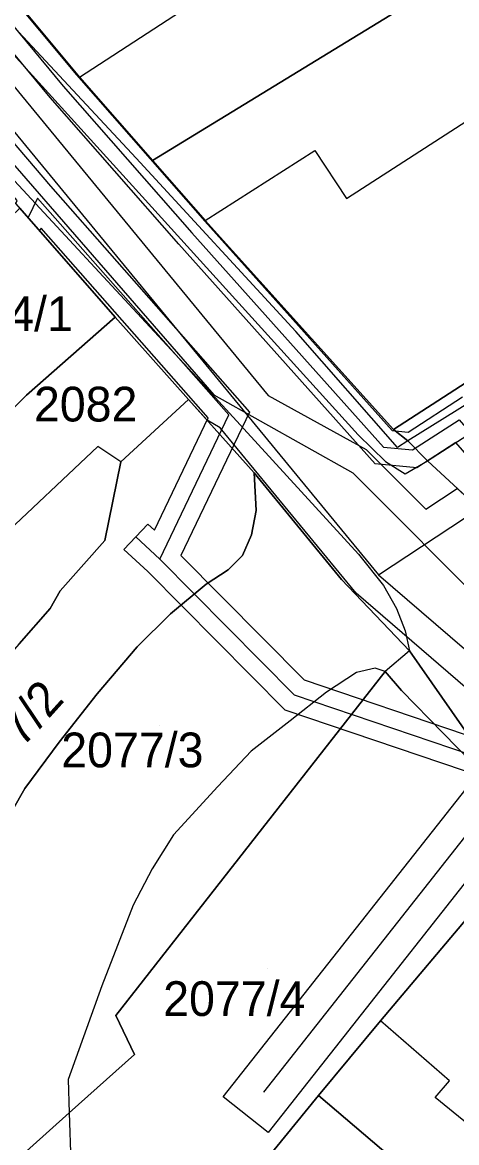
# Model space of a CAD drawing. Extents: x -263423 to -261326, y -1240067 to -1237864.
# Drawn here: x -262675.5 to -262650.5, y -1238951 to -1238886.6 of the extents above; entities that cross this region are included whole.
import ezdxf

# ---------------------------------------------------------------- set-up
doc = ezdxf.new("R2010")
doc.units = 0
for name, color, linetype in [('body_kn', 7, 'Continuous'), ('kladpar_druhypozemkov', 7, 'Continuous'), ('kladpar_hranice', 7, 'Continuous'), ('kladpar_parcelnecisla', 7, 'Continuous'), ('kladpar_plochy', 7, 'Continuous'), ('tarchy_linie', 7, 'Continuous'), ('zappar_hrandruhpozemk', 7, 'Continuous')]:
    doc.layers.add(name, color=color, linetype=linetype)

msp = doc.modelspace()

# ---------------------------------------------------------------- linework, layer by layer
at = {"layer": 'body_kn'}
for p, q in [((-262672.4, -1238889.6), (-262672.4, -1238889.6)), ((-262673.16, -1238890.25), (-262673.16, -1238890.25)), ((-262672.23, -1238889.73), (-262672.23, -1238889.73)), ((-262672.23, -1238889.73), (-262672.23, -1238889.73)), ((-262673.92, -1238890.9), (-262673.92, -1238890.9)), ((-262658.69, -1238893.95), (-262658.69, -1238893.95)), ((-262668.97, -1238894.39), (-262668.97, -1238894.39)), ((-262668.02, -1238894.52), (-262668.02, -1238894.52)), ((-262673.9, -1238896), (-262673.9, -1238896)), ((-262674.64, -1238896.68), (-262674.64, -1238896.68)), ((-262656.87, -1238896.7), (-262656.87, -1238896.7)), ((-262675.18, -1238897.8), (-262675.18, -1238897.8)), ((-262665.01, -1238898.02), (-262665.01, -1238898.02)), ((-262665, -1238897.98), (-262665, -1238897.98)), ((-262665, -1238897.98), (-262665, -1238897.98)), ((-262674.52, -1238898.55), (-262674.52, -1238898.55)), ((-262674.44, -1238898.41), (-262674.44, -1238898.41)), ((-262665.76, -1238898.68), (-262665.76, -1238898.68)), ((-262666.51, -1238899.34), (-262666.51, -1238899.34)), ((-262670.18, -1238903.54), (-262670.18, -1238903.54)), ((-262659.78, -1238904.37), (-262659.78, -1238904.37)), ((-262665.25, -1238907.26), (-262665.25, -1238907.26)), ((-262675.28, -1238908.02), (-262675.28, -1238908.02)), ((-262675.28, -1238908.02), (-262675.28, -1238908.02)), ((-262665.96, -1238908.27), (-262665.96, -1238908.27)), ((-262664.5, -1238908), (-262664.5, -1238908)), ((-262661.38, -1238908.05), (-262661.38, -1238908.05)), ((-262662.45, -1238909), (-262662.45, -1238909)), ((-262664.89, -1238909.46), (-262664.89, -1238909.46)), ((-262664.82, -1238909.33), (-262664.82, -1238909.33)), ((-262663.63, -1238909.16), (-262663.63, -1238909.16)), ((-262664.13, -1238909.9), (-262664.13, -1238909.9)), ((-262656.2, -1238910.31), (-262656.2, -1238910.31)), ((-262654.25, -1238910.05), (-262654.25, -1238910.05)), ((-262654.17, -1238910.01), (-262654.17, -1238910.01)), ((-262654.17, -1238910.01), (-262654.17, -1238910.01)), ((-262653.33, -1238910.15), (-262653.33, -1238910.15)), ((-262671.18, -1238910.97), (-262671.18, -1238910.97)), ((-262653.35, -1238910.65), (-262653.35, -1238910.65)), ((-262653.35, -1238910.65), (-262653.35, -1238910.65)), ((-262650.58, -1238910.75), (-262650.58, -1238910.75)), ((-262655.74, -1238911.15), (-262655.74, -1238911.15)), ((-262654.74, -1238911.01), (-262654.74, -1238911.01)), ((-262653.93, -1238911.03), (-262653.93, -1238911.03)), ((-262653.08, -1238911.18), (-262653.08, -1238911.18)), ((-262669.85, -1238911.87), (-262669.85, -1238911.87)), ((-262669.85, -1238911.87), (-262669.85, -1238911.87)), ((-262655.22, -1238911.97), (-262655.22, -1238911.97)), ((-262654.63, -1238911.85), (-262654.63, -1238911.85)), ((-262652.83, -1238912.21), (-262652.83, -1238912.21)), ((-262652.22, -1238911.8), (-262652.22, -1238911.8)), ((-262652.22, -1238911.8), (-262652.22, -1238911.8)), ((-262662.18, -1238912.5), (-262662.18, -1238912.5)), ((-262656.5, -1238912.5), (-262656.5, -1238912.5)), ((-262653.49, -1238912.56), (-262653.49, -1238912.56)), ((-262662.07, -1238914.66), (-262662.07, -1238914.66)), ((-262652.3, -1238914.58), (-262652.3, -1238914.58)), ((-262668.3, -1238915.44), (-262668.3, -1238915.44)), ((-262667.92, -1238915.8), (-262667.92, -1238915.8)), ((-262662.33, -1238916.06), (-262662.33, -1238916.06)), ((-262670.77, -1238916.38), (-262670.77, -1238916.38)), ((-262668.99, -1238916.18), (-262668.99, -1238916.18)), ((-262669.67, -1238916.91), (-262669.67, -1238916.91)), ((-262666.4, -1238917.26), (-262666.4, -1238917.26)), ((-262662.85, -1238917.26), (-262662.85, -1238917.26)), ((-262656.19, -1238917.18), (-262656.19, -1238917.18)), ((-262667.61, -1238917.47), (-262667.61, -1238917.47)), ((-262667.61, -1238917.47), (-262667.61, -1238917.47)), ((-262668.3, -1238918.18), (-262668.3, -1238918.18)), ((-262663.68, -1238918.08), (-262663.68, -1238918.08)), ((-262657.15, -1238918.64), (-262657.15, -1238918.64)), ((-262655.04, -1238918.37), (-262655.04, -1238918.37)), ((-262655.04, -1238918.37), (-262655.04, -1238918.37)), ((-262673.33, -1238919.29), (-262673.33, -1238919.29)), ((-262664.95, -1238918.9), (-262664.95, -1238918.9)), ((-262654.74, -1238918.97), (-262654.74, -1238918.97)), ((-262656.32, -1238919.42), (-262656.32, -1238919.42)), ((-262673.91, -1238920.3), (-262673.91, -1238920.3)), ((-262666.99, -1238920.61), (-262666.99, -1238920.61)), ((-262666.99, -1238920.61), (-262666.99, -1238920.61)), ((-262653.99, -1238920.31), (-262653.99, -1238920.31)), ((-262653.49, -1238921.59), (-262653.49, -1238921.59)), ((-262668.91, -1238922.5), (-262668.91, -1238922.5)), ((-262653.24, -1238922.73), (-262653.24, -1238922.73)), ((-262653.24, -1238922.73), (-262653.24, -1238922.73)), ((-262655.22, -1238923.74), (-262655.22, -1238923.74)), ((-262659.31, -1238924.4), (-262659.31, -1238924.4)), ((-262656.3, -1238923.99), (-262656.3, -1238923.99)), ((-262654.65, -1238923.93), (-262654.65, -1238923.93)), ((-262654.65, -1238923.93), (-262654.65, -1238923.93)), ((-262658.02, -1238925.12), (-262658.02, -1238925.12)), ((-262653.7, -1238925.02), (-262653.7, -1238925.02)), ((-262671.21, -1238925.22), (-262671.21, -1238925.22)), ((-262659.86, -1238925.28), (-262659.86, -1238925.28)), ((-262660.4, -1238926.15), (-262660.4, -1238926.15)), ((-262660.12, -1238926.76), (-262660.12, -1238926.76)), ((-262673.39, -1238928), (-262673.39, -1238928)), ((-262662.35, -1238928.52), (-262662.35, -1238928.52)), ((-262675.37, -1238930.66), (-262675.37, -1238930.66)), ((-262664.27, -1238930.55), (-262664.27, -1238930.55)), ((-262666.83, -1238933.33), (-262666.83, -1238933.33)), ((-262668.04, -1238935.29), (-262668.04, -1238935.29)), ((-262669.14, -1238937.38), (-262669.14, -1238937.38)), ((-262670.94, -1238942.01), (-262670.94, -1238942.01)), ((-262670.13, -1238943.73), (-262670.13, -1238943.73)), ((-262654.91, -1238944.03), (-262654.91, -1238944.03)), ((-262669.07, -1238945.97), (-262669.07, -1238945.97)), ((-262672.88, -1238947.4), (-262672.88, -1238947.4)), ((-262650.94, -1238947.49), (-262650.94, -1238947.49)), ((-262661.65, -1238948.13), (-262661.65, -1238948.13)), ((-262658.49, -1238948.33), (-262658.49, -1238948.33)), ((-262663.97, -1238948.4), (-262663.97, -1238948.4)), ((-262651.77, -1238948.44), (-262651.77, -1238948.44)), ((-262672.82, -1238949.33), (-262672.82, -1238949.33)), ((-262672.82, -1238949.33), (-262672.82, -1238949.33)), ((-262661.38, -1238950.45), (-262661.38, -1238950.45))]:
    msp.add_line(p, q, dxfattribs=at)
at = {"layer": 'kladpar_druhypozemkov'}
for p, q in [((-262671.1, -1238907.54), (-262671.1, -1238907.54)), ((-262667.6, -1238927.05), (-262667.6, -1238927.05)), ((-262661.41, -1238941), (-262661.41, -1238941))]:
    msp.add_line(p, q, dxfattribs=at)
at = {"layer": 'kladpar_hranice'}
for points in [[(-262725.81, -1238830.28), (-262713.73, -1238844.16), (-262699.62, -1238859.27), (-262697.11, -1238862.27), (-262686.91, -1238873.41), (-262684.58, -1238875.9), (-262683.36, -1238877.2), (-262676.64, -1238884.42), (-262675.32, -1238886.02), (-262672.23, -1238889.73), (-262668.02, -1238894.52), (-262665, -1238897.98), (-262654.17, -1238910.01)], [(-262618.84, -1238956.04), (-262626.21, -1238949.44), (-262635.86, -1238941.42), (-262641.98, -1238936.48), (-262641.79, -1238936.29), (-262646.52, -1238932.38), (-262653.24, -1238922.73), (-262657.15, -1238918.64), (-262662.18, -1238912.5), (-262665.96, -1238908.27), (-262670.18, -1238903.54), (-262675.65, -1238897.27), (-262686.55, -1238885.81), (-262694.54, -1238877.17), (-262700.27, -1238870.52), (-262707.14, -1238863.22), (-262719.67, -1238850.16)], [(-262662.08, -1238877.28), (-262655.91, -1238873.21), (-262650.42, -1238869.69), (-262650.32, -1238869.62), (-262648.62, -1238872.14), (-262647.54, -1238873.72), (-262643.88, -1238879.74), (-262646.42, -1238881.3), (-262652.31, -1238884.9), (-262668.02, -1238894.52), (-262672.23, -1238889.73), (-262675.32, -1238886.02), (-262662.08, -1238877.28)], [(-262646.42, -1238881.3), (-262643.88, -1238879.74), (-262641.31, -1238883.89), (-262640.05, -1238885.81), (-262633.28, -1238896.48), (-262654.17, -1238910.01), (-262665, -1238897.98), (-262668.02, -1238894.52), (-262652.31, -1238884.9), (-262646.42, -1238881.3)], [(-262644.72, -1238918.72), (-262652.22, -1238911.8), (-262653.35, -1238910.65), (-262654.17, -1238910.01), (-262633.28, -1238896.48)], [(-262675.65, -1238897.27), (-262670.18, -1238903.54), (-262675.28, -1238908.02), (-262678.73, -1238911.43), (-262680.87, -1238909.13), (-262682.95, -1238907.01), (-262687.23, -1238910.99), (-262685.21, -1238913.1), (-262682.94, -1238915.47), (-262686.52, -1238919.07), (-262695.53, -1238929.25), (-262700.32, -1238923.81), (-262693.99, -1238917.11), (-262686.44, -1238908.01), (-262684.65, -1238905.98), (-262684.21, -1238905.48), (-262675.65, -1238897.27)], [(-262675.28, -1238908.02), (-262670.18, -1238903.54), (-262665.96, -1238908.27), (-262669.85, -1238911.87), (-262670.77, -1238916.38), (-262673.33, -1238919.29), (-262673.91, -1238920.3), (-262675.7, -1238922.33), (-262679.27, -1238926.37), (-262686.52, -1238919.07), (-262682.94, -1238915.47), (-262678.73, -1238911.43), (-262675.28, -1238908.02)], [(-262675.7, -1238922.33), (-262673.91, -1238920.3), (-262673.33, -1238919.29), (-262670.77, -1238916.38), (-262669.85, -1238911.87), (-262665.96, -1238908.27), (-262662.18, -1238912.5), (-262662.07, -1238914.66), (-262662.33, -1238916.06), (-262662.85, -1238917.26), (-262663.68, -1238918.08), (-262664.95, -1238918.9), (-262666.99, -1238920.61), (-262668.91, -1238922.5), (-262671.21, -1238925.22), (-262673.39, -1238928), (-262675.37, -1238930.66), (-262677.36, -1238934.14)], [(-262654.17, -1238910.01), (-262653.35, -1238910.65), (-262652.22, -1238911.8), (-262644.72, -1238918.72), (-262639.74, -1238923.4), (-262635.01, -1238927.76), (-262629.59, -1238932.31), (-262623.28, -1238937.57), (-262609.03, -1238949.56), (-262607.13, -1238951.03), (-262599.19, -1238957.7)], [(-262666.99, -1238920.61), (-262664.95, -1238918.9), (-262663.68, -1238918.08), (-262662.85, -1238917.26), (-262662.33, -1238916.06), (-262662.07, -1238914.66), (-262662.18, -1238912.5), (-262657.15, -1238918.64), (-262653.24, -1238922.73), (-262646.52, -1238932.38), (-262653.7, -1238925.02), (-262654.65, -1238923.93), (-262670.13, -1238943.73), (-262669.07, -1238945.97), (-262672.82, -1238949.33), (-262678.49, -1238954.41)], [(-262677.36, -1238934.14), (-262675.37, -1238930.66), (-262673.39, -1238928), (-262671.21, -1238925.22), (-262668.91, -1238922.5), (-262666.99, -1238920.61)], [(-262678.49, -1238954.41), (-262672.82, -1238949.33), (-262669.07, -1238945.97), (-262670.13, -1238943.73), (-262654.65, -1238923.93), (-262653.7, -1238925.02), (-262646.52, -1238932.38)], [(-262646.52, -1238932.38), (-262650.04, -1238936.94), (-262649.41, -1238937.51), (-262654.91, -1238944.03), (-262658.49, -1238948.33), (-262667.57, -1238959.46)], [(-262641.79, -1238936.29), (-262641.98, -1238936.48), (-262635.86, -1238941.42), (-262643.35, -1238950.21), (-262648.78, -1238956.6), (-262658.49, -1238948.33), (-262654.91, -1238944.03), (-262649.41, -1238937.51), (-262650.04, -1238936.94), (-262646.52, -1238932.38), (-262641.79, -1238936.29)], [(-262667.57, -1238959.46), (-262658.49, -1238948.33), (-262648.78, -1238956.6), (-262641.53, -1238962.56), (-262655.11, -1238975.16), (-262667.57, -1238959.46)]]:
    msp.add_lwpolyline(points, dxfattribs=at)
at = {"layer": 'kladpar_plochy'}
for points in [[(-262725.81, -1238830.28), (-262713.73, -1238844.16), (-262699.62, -1238859.27), (-262697.11, -1238862.27), (-262686.91, -1238873.41), (-262684.58, -1238875.9), (-262683.36, -1238877.2), (-262676.64, -1238884.42), (-262675.32, -1238886.02), (-262672.23, -1238889.73), (-262668.02, -1238894.52), (-262665, -1238897.98), (-262654.17, -1238910.01), (-262653.35, -1238910.65), (-262652.22, -1238911.8), (-262644.72, -1238918.72), (-262639.74, -1238923.4), (-262635.01, -1238927.76), (-262629.59, -1238932.31), (-262623.28, -1238937.57), (-262609.03, -1238949.56), (-262607.13, -1238951.03), (-262599.19, -1238957.7)], [(-262618.84, -1238956.04), (-262626.21, -1238949.44), (-262635.86, -1238941.42), (-262641.98, -1238936.48), (-262641.79, -1238936.29), (-262646.52, -1238932.38), (-262653.24, -1238922.73), (-262657.15, -1238918.64), (-262662.18, -1238912.5), (-262665.96, -1238908.27), (-262670.18, -1238903.54), (-262675.65, -1238897.27), (-262686.55, -1238885.81), (-262694.54, -1238877.17), (-262700.27, -1238870.52), (-262707.14, -1238863.22), (-262719.67, -1238850.16)], [(-262644.72, -1238918.72), (-262652.22, -1238911.8), (-262653.35, -1238910.65), (-262654.17, -1238910.01), (-262633.28, -1238896.48)], [(-262675.7, -1238922.33), (-262673.91, -1238920.3), (-262673.33, -1238919.29), (-262670.77, -1238916.38), (-262669.85, -1238911.87), (-262665.96, -1238908.27), (-262662.18, -1238912.5), (-262662.07, -1238914.66), (-262662.33, -1238916.06), (-262662.85, -1238917.26), (-262663.68, -1238918.08), (-262664.95, -1238918.9), (-262666.99, -1238920.61), (-262668.91, -1238922.5), (-262671.21, -1238925.22), (-262673.39, -1238928), (-262675.37, -1238930.66), (-262677.36, -1238934.14)], [(-262677.36, -1238934.14), (-262675.37, -1238930.66), (-262673.39, -1238928), (-262671.21, -1238925.22), (-262668.91, -1238922.5), (-262666.99, -1238920.61), (-262664.95, -1238918.9), (-262663.68, -1238918.08), (-262662.85, -1238917.26), (-262662.33, -1238916.06), (-262662.07, -1238914.66), (-262662.18, -1238912.5), (-262657.15, -1238918.64), (-262653.24, -1238922.73), (-262646.52, -1238932.38), (-262653.7, -1238925.02), (-262654.65, -1238923.93), (-262670.13, -1238943.73), (-262669.07, -1238945.97), (-262672.82, -1238949.33), (-262678.49, -1238954.41)], [(-262678.49, -1238954.41), (-262672.82, -1238949.33), (-262669.07, -1238945.97), (-262670.13, -1238943.73), (-262654.65, -1238923.93), (-262653.7, -1238925.02), (-262646.52, -1238932.38), (-262650.04, -1238936.94), (-262649.41, -1238937.51), (-262654.91, -1238944.03), (-262658.49, -1238948.33), (-262667.57, -1238959.46)]]:
    msp.add_lwpolyline(points, dxfattribs=at)
for points in [[(-262662.08, -1238877.28), (-262655.91, -1238873.21), (-262650.42, -1238869.69), (-262650.32, -1238869.62), (-262648.62, -1238872.14), (-262647.54, -1238873.72), (-262643.88, -1238879.74), (-262646.42, -1238881.3), (-262652.31, -1238884.9), (-262668.02, -1238894.52), (-262672.23, -1238889.73), (-262675.32, -1238886.02)], [(-262646.42, -1238881.3), (-262643.88, -1238879.74), (-262641.31, -1238883.89), (-262640.05, -1238885.81), (-262633.28, -1238896.48), (-262654.17, -1238910.01), (-262665, -1238897.98), (-262668.02, -1238894.52), (-262652.31, -1238884.9)], [(-262675.65, -1238897.27), (-262670.18, -1238903.54), (-262675.28, -1238908.02), (-262678.73, -1238911.43), (-262680.87, -1238909.13), (-262682.95, -1238907.01), (-262687.23, -1238910.99), (-262685.21, -1238913.1), (-262682.94, -1238915.47), (-262686.52, -1238919.07), (-262695.53, -1238929.25), (-262700.32, -1238923.81), (-262693.99, -1238917.11), (-262686.44, -1238908.01), (-262684.65, -1238905.98), (-262684.21, -1238905.48)], [(-262675.28, -1238908.02), (-262670.18, -1238903.54), (-262665.96, -1238908.27), (-262669.85, -1238911.87), (-262670.77, -1238916.38), (-262673.33, -1238919.29), (-262673.91, -1238920.3), (-262675.7, -1238922.33), (-262679.27, -1238926.37), (-262686.52, -1238919.07), (-262682.94, -1238915.47), (-262678.73, -1238911.43)], [(-262641.79, -1238936.29), (-262641.98, -1238936.48), (-262635.86, -1238941.42), (-262643.35, -1238950.21), (-262648.78, -1238956.6), (-262658.49, -1238948.33), (-262654.91, -1238944.03), (-262649.41, -1238937.51), (-262650.04, -1238936.94), (-262646.52, -1238932.38)], [(-262667.57, -1238959.46), (-262658.49, -1238948.33), (-262648.78, -1238956.6), (-262641.53, -1238962.56), (-262655.11, -1238975.16)]]:
    msp.add_lwpolyline(points, close=True, dxfattribs=at)
at = {"layer": 'tarchy_linie'}
for p, q in [((-262655.04, -1238918.37), (-262649.25, -1238914.54)), ((-262645, -1238927), (-262661.65, -1238948.13))]:
    msp.add_line(p, q, dxfattribs=at)
for points in [[(-262772.03, -1238772.8), (-262755.59, -1238806.88), (-262723.73, -1238840.23), (-262691.13, -1238874.43), (-262655.04, -1238918.37), (-262645, -1238927), (-262617.88, -1238949.54), (-262580.53, -1238981.01), (-262543.12, -1239012.67), (-262515.94, -1239037.69)], [(-262771.2, -1238787.36), (-262757.05, -1238801.48), (-262709.5, -1238852), (-262708.75, -1238858), (-262703.43, -1238863.18), (-262664.5, -1238908), (-262656.5, -1238912.5), (-262648.48, -1238920.56), (-262644.5, -1238925), (-262616.29, -1238948.2), (-262540.89, -1239012.39), (-262511.94, -1239035.93)], [(-262757.76, -1238798.58), (-262708.37, -1238850.94), (-262707.75, -1238854.6), (-262689.94, -1238873.29), (-262661.38, -1238908.05), (-262655.74, -1238911.15), (-262652.3, -1238914.58), (-262650.5, -1238913.39), (-262649.25, -1238914.54), (-262648, -1238915.69), (-262649.91, -1238916.95), (-262648.55, -1238918.31), (-262647.02, -1238916.6), (-262645.88, -1238917.65), (-262644.74, -1238918.7), (-262646.41, -1238920.57), (-262643.35, -1238923.97), (-262615.31, -1238947.01), (-262539.89, -1239011.22)], [(-262581.59, -1238982.27), (-262618.93, -1238950.81), (-262644.75, -1238929.35), (-262661.38, -1238950.45), (-262663.97, -1238948.4), (-262647.27, -1238927.22), (-262656.32, -1238919.42), (-262664.13, -1238909.9), (-262664.89, -1238909.46), (-262665.96, -1238908.27), (-262670.18, -1238903.54), (-262675.65, -1238897.27), (-262678.19, -1238894.6), (-262704.51, -1238864.29), (-262710.29, -1238858.19), (-262710.39, -1238856.61), (-262724.92, -1238841.37)], [(-262716.61, -1238852.55), (-262714.22, -1238850.71), (-262696.26, -1238869.68), (-262684.52, -1238883.53), (-262673.9, -1238896), (-262662.45, -1238909), (-262666.4, -1238917.26), (-262659.31, -1238924.4), (-262650.04, -1238927.56)], [(-262650.09, -1238929.65), (-262660.4, -1238926.15), (-262668.3, -1238918.18), (-262669.67, -1238916.91), (-262668.99, -1238916.18), (-262668.3, -1238915.44), (-262667.92, -1238915.8), (-262664.82, -1238909.33), (-262674.44, -1238898.41), (-262674.52, -1238898.55), (-262675.18, -1238897.8), (-262675.89, -1238896.99), (-262675.82, -1238896.83), (-262685.57, -1238885.38), (-262686.25, -1238885.94), (-262686.89, -1238885.17), (-262687.52, -1238884.39), (-262686.87, -1238883.86), (-262697.75, -1238871.01), (-262714.43, -1238853.4), (-262715.38, -1238854.14), (-262716, -1238853.35)], [(-262643.53, -1238918.87), (-262650.58, -1238910.75), (-262652.83, -1238912.21), (-262655.22, -1238911.97), (-262666.51, -1238899.34), (-262673.92, -1238890.9), (-262678.16, -1238885.79), (-262687.39, -1238875.89), (-262698.62, -1238863.64), (-262706.43, -1238854.93), (-262706.01, -1238853.25), (-262705.04, -1238853.49), (-262699.62, -1238859.38), (-262697.12, -1238862.31), (-262685.92, -1238874.54), (-262676.66, -1238884.47), (-262672.4, -1238889.6), (-262665.01, -1238898.02), (-262654.25, -1238910.05), (-262653.33, -1238910.15), (-262650.2, -1238908.13)], [(-262705.04, -1238853.49), (-262705.33, -1238854.65), (-262697.87, -1238862.98), (-262686.65, -1238875.22), (-262677.41, -1238885.13), (-262673.16, -1238890.25), (-262665.76, -1238898.68), (-262654.74, -1238911.01), (-262653.08, -1238911.18), (-262650.39, -1238909.44), (-262642.25, -1238918.83), (-262641.42, -1238917.85)], [(-262667.61, -1238917.47), (-262663.63, -1238909.16), (-262674.64, -1238896.68), (-262675.18, -1238897.8)], [(-262646.37, -1238930.68), (-262649.68, -1238928.74), (-262659.86, -1238925.28), (-262667.61, -1238917.47), (-262668.99, -1238916.18)]]:
    msp.add_lwpolyline(points, dxfattribs=at)
at = {"layer": 'zappar_hrandruhpozemk'}
for p, q in [((-262656.87, -1238896.7), (-262647.89, -1238890.91)), ((-262652.22, -1238911.8), (-262637.12, -1238902.11)), ((-262642.01, -1238903.6), (-262653.35, -1238910.65)), ((-262671.18, -1238910.97), (-262679.35, -1238918.68)), ((-262669.85, -1238911.87), (-262671.18, -1238910.97)), ((-262653.24, -1238922.73), (-262654.65, -1238923.93)), ((-262668.04, -1238935.29), (-262669.14, -1238937.38)), ((-262648.87, -1238950.81), (-262651.77, -1238948.44)), ((-262672.82, -1238949.33), (-262672.73, -1238952.17))]:
    msp.add_line(p, q, dxfattribs=at)
for points in [[(-262706.62, -1238862.46), (-262699.82, -1238869.76), (-262693.97, -1238876.16), (-262678.67, -1238892.8), (-262665.25, -1238907.26), (-262656.19, -1238917.18), (-262654.74, -1238918.97), (-262653.99, -1238920.31), (-262653.49, -1238921.59), (-262653.24, -1238922.73)], [(-262672.23, -1238889.73), (-262659.41, -1238881.36), (-262662.08, -1238877.28)], [(-262653.35, -1238910.65), (-262653.93, -1238911.03), (-262659.78, -1238904.37), (-262668.97, -1238894.39), (-262676.78, -1238886.01)], [(-262677.36, -1238886.96), (-262656.2, -1238910.31), (-262654.63, -1238911.85), (-262653.49, -1238912.56), (-262652.22, -1238911.8)], [(-262665, -1238897.98), (-262658.69, -1238893.95), (-262656.87, -1238896.7)], [(-262654.65, -1238923.93), (-262655.22, -1238923.74), (-262656.3, -1238923.99), (-262658.02, -1238925.12), (-262660.12, -1238926.76), (-262662.35, -1238928.52), (-262664.27, -1238930.55), (-262666.83, -1238933.33), (-262668.04, -1238935.29)], [(-262669.14, -1238937.38), (-262670.94, -1238942.01), (-262672.88, -1238947.4), (-262672.82, -1238949.33)], [(-262651.77, -1238948.44), (-262650.94, -1238947.49), (-262654.91, -1238944.03)]]:
    msp.add_lwpolyline(points, dxfattribs=at)

# ---------------------------------------------------------------- texts
at = {"layer": 'kladpar_parcelnecisla'}
for s, p in [('2084/1', (-262680.79, -1238904.34)), ('2082', (-262674.846, -1238909.54)), ('2077/3', (-262673.276, -1238929.44)), ('2077/4', (-262667.414, -1238943.75))]:
    msp.add_text(s, height=2, dxfattribs=at).set_placement(p)
msp.add_text('2077/2', height=2, rotation=48, dxfattribs=at).set_placement((-262678.506, -1238931.665))

doc.saveas('drawing.dxf')
